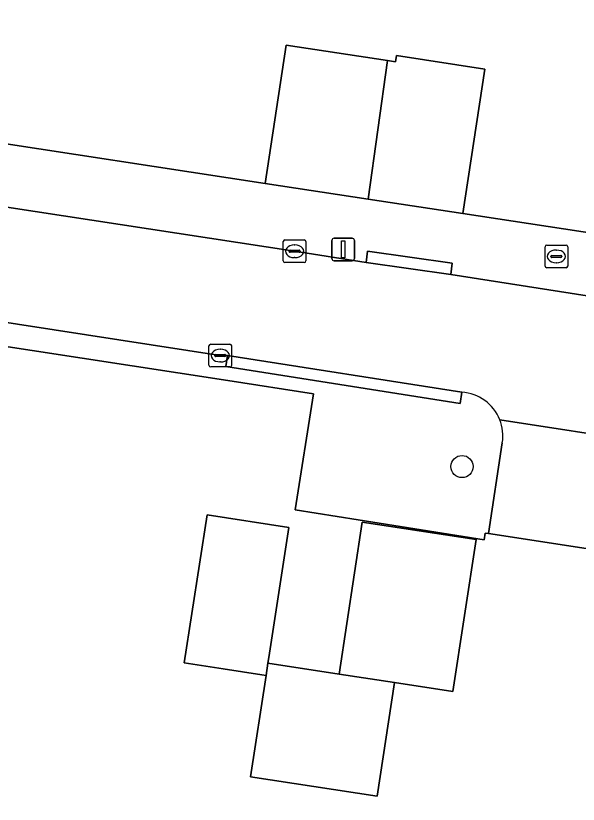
# Model space of a CAD drawing. Extents: x 161483 to 162250, y 379484 to 380833.
# Drawn here: x 161972.16 to 161996.97, y 380711.06 to 380745.87 of the extents above; entities that cross this region are included whole.
import ezdxf

# ---------------------------------------------------------------- set-up
doc = ezdxf.new("R2010")
doc.units = 0
for name, color, linetype in [('IMGEO_Boom', 7, 'Continuous'), ('IMGEO_Brandkraan', 7, 'Continuous'), ('IMGEO_Erf', 7, 'Continuous'), ('IMGEO_Kolk', 7, 'Continuous'), ('IMGEO_Lichtmast', 7, 'Continuous'), ('IMGEO_Muur', 7, 'Continuous'), ('IMGEO_Pand', 7, 'Continuous'), ('IMGEO_Parkeervlak_open', 7, 'Continuous'), ('IMGEO_Rijbaan_lokaal_open', 7, 'Continuous'), ('IMGEO_Voetpad_open', 7, 'Continuous')]:
    doc.layers.add(name, color=color, linetype=linetype)

msp = doc.modelspace()

# ---------------------------------------------------------------- linework, layer by layer
at = {"layer": 'IMGEO_Boom'}
msp.add_circle((161991.847, 380725.968), 0.489, dxfattribs=at)
at = {"layer": 'IMGEO_Brandkraan'}
for p, q in [((161995.508, 380734.818), (161995.508, 380735.67)), ((161995.583, 380735.744), (161996.435, 380735.744)), ((161995.996, 380735.524), (161996.021, 380735.524)), ((161996.509, 380735.67), (161996.509, 380734.818)), ((161995.767, 380735.238), (161995.767, 380735.25)), ((161996.205, 380735.201), (161995.807, 380735.201)), ((161995.81, 380735.287), (161996.208, 380735.287)), ((161996.251, 380735.25), (161996.251, 380735.238)), ((161996.019, 380734.964), (161995.994, 380734.964)), ((161996.435, 380734.744), (161995.583, 380734.744))]:
    msp.add_line(p, q, dxfattribs=at)
for points in [[(161995.508, 380734.818), (161995.508, 380735.67)], [(161995.583, 380735.744), (161996.435, 380735.744)], [(161996.509, 380735.67), (161996.509, 380734.818)], [(161996.435, 380734.744), (161995.583, 380734.744)]]:
    msp.add_lwpolyline(points, dxfattribs=at)
for centre, radius, start, end in [((161995.585, 380735.668), 0.0765, 91.552, 178.448), ((161995.585, 380735.668), 0.0765, 91.552, 178.448), ((161996.433, 380735.668), 0.0765, 1.552, 88.448), ((161996.433, 380735.668), 0.0765, 1.552, 88.448), ((161995.807, 380735.247), 0.0403, 85.8775, 175.7526), ((161995.804, 380735.237), 0.0366, 178.938, 274.7102), ((161996.208, 380735.244), 0.043, 264.8664, 352.4533), ((161996.212, 380735.249), 0.0386, 1.7309, 96.639), ((161995.585, 380734.82), 0.0765, 181.552, 268.448), ((161995.585, 380734.82), 0.0765, 181.552, 268.448), ((161996.433, 380734.82), 0.0765, 271.552, 358.448), ((161996.433, 380734.82), 0.0765, 271.552, 358.448)]:
    msp.add_arc(centre, radius, start, end, dxfattribs=at)
for centre, major_axis, ratio, start_param, end_param in [((161995.995, 380735.244), (-0.387, 0.002), 0.722429, 4.712389, 7.853982), ((161996.02, 380735.244), (-0.39, 0.002), 0.717154, 1.570796, 4.712389)]:
    msp.add_ellipse(centre, major_axis=major_axis, ratio=ratio, start_param=start_param, end_param=end_param, dxfattribs=at)
at = {"layer": 'IMGEO_Erf'}
for points in [[(161968.855, 380746.865), (161968.233, 380742.782), (161970.21, 380742.48), (161969.907, 380740.493), (161983.164, 380738.471), (161984.094, 380744.572), (161988.554, 380743.892), (161988.91, 380743.838), (161988.952, 380744.114), (161992.856, 380743.519), (161991.884, 380737.142), (162006.07, 380734.98), (162007.048, 380741.396), (162010.684, 380740.841), (162014.59, 380740.245), (162013.612, 380733.829), (162020.903, 380732.668), (162020.884, 380732.317), (162033.612, 380730.332), (162034.458, 380735.482), (162036.685, 380750)], [(162020.445, 380644.581), (162030.496, 380709.789), (162031.542, 380716.615), (162024.026, 380717.715), (162024.102, 380718.247), (162000, 380721.938), (161993.02, 380723.007), (161992.867, 380723.03), (161992.821, 380722.728), (161984.494, 380724.06), (161985.301, 380729.182), (161981.521, 380729.764), (161968.659, 380731.745), (161957.44, 380733.472)]]:
    msp.add_lwpolyline(points, dxfattribs=at)
msp.add_lwpolyline([(161982.517, 380712.262), (161983.204, 380716.743), (161983.015, 380716.772), (161981.304, 380717.034), (161979.594, 380717.295), (161980.604, 380723.832), (161984.205, 380723.281), (161983.326, 380717.542), (161983.286, 380717.283), (161986.424, 380716.805), (161987.447, 380723.508), (161992.469, 380722.741), (161991.446, 380716.038), (161988.87, 380716.431), (161988.104, 380711.409)], close=True, dxfattribs=at)
at = {"layer": 'IMGEO_Kolk'}
for p, q in [((161983.961, 380735.048), (161983.961, 380735.9)), ((161984.036, 380735.974), (161984.888, 380735.974)), ((161984.962, 380735.9), (161984.962, 380735.048)), ((161984.263, 380735.517), (161984.661, 380735.517)), ((161984.449, 380735.754), (161984.474, 380735.754)), ((161984.22, 380735.468), (161984.22, 380735.48)), ((161984.658, 380735.431), (161984.26, 380735.431)), ((161984.472, 380735.194), (161984.447, 380735.194)), ((161984.704, 380735.48), (161984.704, 380735.468)), ((161984.888, 380734.974), (161984.036, 380734.974)), ((161980.76, 380731.368), (161981.612, 380731.368)), ((161980.685, 380730.442), (161980.685, 380731.294)), ((161981.173, 380731.148), (161981.198, 380731.148)), ((161981.686, 380731.294), (161981.686, 380730.442)), ((161980.944, 380730.862), (161980.944, 380730.874)), ((161981.382, 380730.825), (161980.984, 380730.825)), ((161980.987, 380730.911), (161981.385, 380730.911)), ((161981.428, 380730.874), (161981.428, 380730.862)), ((161981.612, 380730.368), (161980.76, 380730.368)), ((161981.196, 380730.588), (161981.171, 380730.588))]:
    msp.add_line(p, q, dxfattribs=at)
for points in [[(161983.961, 380735.048), (161983.961, 380735.9)], [(161984.036, 380735.974), (161984.888, 380735.974)], [(161984.962, 380735.9), (161984.962, 380735.048)], [(161984.888, 380734.974), (161984.036, 380734.974)], [(161980.76, 380731.368), (161981.612, 380731.368)], [(161980.685, 380730.442), (161980.685, 380731.294)], [(161981.686, 380731.294), (161981.686, 380730.442)], [(161981.612, 380730.368), (161980.76, 380730.368)]]:
    msp.add_lwpolyline(points, dxfattribs=at)
for centre, radius, start, end in [((161984.038, 380735.898), 0.0765, 91.552, 178.448), ((161984.038, 380735.898), 0.0765, 91.552, 178.448), ((161984.886, 380735.898), 0.0765, 1.552, 88.448), ((161984.886, 380735.898), 0.0765, 1.552, 88.448), ((161984.26, 380735.477), 0.0403, 85.8775, 175.7526), ((161984.665, 380735.479), 0.0386, 1.7309, 96.639), ((161984.257, 380735.467), 0.0366, 178.938, 274.7102), ((161984.661, 380735.474), 0.043, 264.8664, 352.4533), ((161984.038, 380735.05), 0.0765, 181.552, 268.448), ((161984.038, 380735.05), 0.0765, 181.552, 268.448), ((161984.886, 380735.05), 0.0765, 271.552, 358.448), ((161984.886, 380735.05), 0.0765, 271.552, 358.448), ((161980.762, 380731.292), 0.0765, 91.552, 178.448), ((161980.762, 380731.292), 0.0765, 91.552, 178.448), ((161981.61, 380731.292), 0.0765, 1.552, 88.448), ((161981.61, 380731.292), 0.0765, 1.552, 88.448), ((161980.984, 380730.871), 0.0403, 85.8775, 175.7526), ((161980.981, 380730.861), 0.0366, 178.938, 274.7102), ((161981.385, 380730.868), 0.043, 264.8664, 352.4533), ((161981.389, 380730.873), 0.0386, 1.7309, 96.639), ((161980.762, 380730.444), 0.0765, 181.552, 268.448), ((161980.762, 380730.444), 0.0765, 181.552, 268.448), ((161981.61, 380730.444), 0.0765, 271.552, 358.448), ((161981.61, 380730.444), 0.0765, 271.552, 358.448)]:
    msp.add_arc(centre, radius, start, end, dxfattribs=at)
for centre, major_axis, ratio, start_param, end_param in [((161984.448, 380735.474), (-0.387, 0.002), 0.722429, 4.712389, 7.853982), ((161984.473, 380735.474), (-0.39, 0.002), 0.717154, 1.570796, 4.712389), ((161981.172, 380730.868), (-0.387, 0.002), 0.722429, 4.712389, 7.853982), ((161981.197, 380730.868), (-0.39, 0.002), 0.717154, 1.570796, 4.712389)]:
    msp.add_ellipse(centre, major_axis=major_axis, ratio=ratio, start_param=start_param, end_param=end_param, dxfattribs=at)
at = {"layer": 'IMGEO_Lichtmast'}
for p, q in [((161986.107, 380735.152), (161986.107, 380735.952)), ((161986.107, 380735.952), (161986.107, 380735.152)), ((161986.207, 380736.052), (161986.997, 380736.052)), ((161986.997, 380736.052), (161986.207, 380736.052)), ((161987.097, 380735.952), (161987.097, 380735.152)), ((161987.097, 380735.152), (161987.097, 380735.952)), ((161986.997, 380735.052), (161986.207, 380735.052)), ((161986.207, 380735.052), (161986.997, 380735.052))]:
    msp.add_line(p, q, dxfattribs=at)
msp.add_lwpolyline([(161986.527, 380735.927), (161986.677, 380735.927), (161986.677, 380735.177), (161986.527, 380735.177), (161986.527, 380735.927)], dxfattribs=at)
for centre, start, end in [((161986.207, 380735.952), 90, 180), ((161986.207, 380735.952), 90, 180), ((161986.997, 380735.952), 0, 90), ((161986.997, 380735.952), 360, 90), ((161986.207, 380735.152), 180, 270), ((161986.207, 380735.152), 180, 270), ((161986.997, 380735.152), 270, 0), ((161986.997, 380735.152), 270, 0)]:
    msp.add_arc(centre, 0.1, start, end, dxfattribs=at)
at = {"layer": 'IMGEO_Muur'}
for points in [[(161969.907, 380740.493), (161983.164, 380738.471)], [(162006.07, 380734.98), (161991.884, 380737.142)], [(161968.659, 380731.745), (161981.521, 380729.764)]]:
    msp.add_lwpolyline(points, dxfattribs=at)
at = {"layer": 'IMGEO_Pand'}
for points in [[(161988.554, 380743.892), (161984.094, 380744.572), (161983.164, 380738.471), (161987.708, 380737.778)], [(161988.554, 380743.892), (161987.708, 380737.778), (161991.884, 380737.142), (161992.856, 380743.519), (161988.952, 380744.114), (161988.91, 380743.838)], [(161983.204, 380716.743), (161983.286, 380717.283), (161983.326, 380717.542), (161984.205, 380723.281), (161980.604, 380723.832), (161979.594, 380717.295), (161981.304, 380717.034), (161983.015, 380716.772)], [(161986.424, 380716.805), (161988.87, 380716.431), (161991.446, 380716.038), (161992.469, 380722.741), (161987.447, 380723.508)], [(161988.87, 380716.431), (161986.424, 380716.805), (161983.286, 380717.283), (161983.204, 380716.743), (161982.517, 380712.262), (161988.104, 380711.409)]]:
    msp.add_lwpolyline(points, close=True, dxfattribs=at)
at = {"layer": 'IMGEO_Parkeervlak_open'}
for points in [[(162025.035, 380723.141), (162023.053, 380723.515), (162002.754, 380726.596), (162000, 380727.025), (161993.514, 380728.036)], [(161993.624, 380727.014), (161993.02, 380723.007), (162000, 380721.938), (162024.102, 380718.247), (162024.675, 380722.269)]]:
    msp.add_lwpolyline(points, dxfattribs=at)
msp.add_arc((161991.71, 380727.325), 1.939, 350.773, 21.5134, dxfattribs=at)
at = {"layer": 'IMGEO_Rijbaan_lokaal_open'}
for points in [[(162031.18, 380728.288), (162024.021, 380729.387), (162013.189, 380731.055), (162009.631, 380731.602), (162003.754, 380732.507), (162000, 380733.095), (161991.346, 380734.451), (161987.613, 380734.977), (161984.458, 380735.473), (161967.812, 380738.019), (161964.1, 380738.605), (161962.617, 380738.853), (161958.821, 380739.397), (161957.472, 380739.634), (161956.237, 380739.82)], [(161959.267, 380734.253), (161960.434, 380734.084), (161981.182, 380730.869), (161981.502, 380730.873), (161991.837, 380729.246)], [(161993.514, 380728.036), (162000, 380727.025), (162002.754, 380726.596), (162023.053, 380723.515), (162025.035, 380723.141)]]:
    msp.add_lwpolyline(points, dxfattribs=at)
msp.add_arc((161991.728, 380727.328), 1.921, 21.6294, 86.7477, dxfattribs=at)
at = {"layer": 'IMGEO_Voetpad_open'}
for points in [[(162033.278, 380728.387), (162033.612, 380730.332), (162020.884, 380732.317), (162020.903, 380732.668), (162013.612, 380733.829), (162009.83, 380734.406), (162006.07, 380734.98), (161991.884, 380737.142), (161987.708, 380737.778), (161983.164, 380738.471), (161969.907, 380740.493), (161958.651, 380742.21), (161955.926, 380742.626), (161955.778, 380742.035), (161945.932, 380743.53), (161945.58, 380741.467), (161943.256, 380741.795), (161938.583, 380711.252), (161937.319, 380702.795), (161927.438, 380638.646)], [(161955.18, 380739.963), (161955.26, 380740.486), (161962.69, 380739.328), (161962.617, 380738.853), (161964.1, 380738.605), (161964.177, 380739.098), (161967.889, 380738.512), (161967.812, 380738.019), (161984.458, 380735.473), (161987.613, 380734.977), (161987.682, 380735.472), (161991.415, 380734.946), (161991.346, 380734.451), (162000, 380733.095), (162003.754, 380732.507), (162009.631, 380731.602), (162009.698, 380732.042), (162013.257, 380731.499), (162013.189, 380731.055), (162024.021, 380729.387), (162031.18, 380728.288)], [(161991.837, 380729.246), (161991.76, 380728.753), (161981.425, 380730.38), (161981.502, 380730.873), (161981.182, 380730.869), (161960.434, 380734.084), (161959.267, 380734.253)], [(161957.44, 380733.472), (161968.659, 380731.745), (161981.521, 380729.764), (161985.301, 380729.182), (161984.494, 380724.06), (161992.821, 380722.728), (161992.867, 380723.03), (161993.02, 380723.007), (161993.624, 380727.014)]]:
    msp.add_lwpolyline(points, dxfattribs=at)
for points in [[(161991.346, 380734.451), (161991.415, 380734.946), (161987.682, 380735.472), (161987.613, 380734.977)], [(161991.837, 380729.246), (161981.502, 380730.873), (161981.425, 380730.38), (161991.76, 380728.753)]]:
    msp.add_lwpolyline(points, close=True, dxfattribs=at)
for centre, radius, start, end in [((161991.728, 380727.328), 1.921, 21.6294, 86.7477), ((161991.71, 380727.325), 1.939, 350.773, 21.5134)]:
    msp.add_arc(centre, radius, start, end, dxfattribs=at)

doc.saveas('drawing.dxf')
